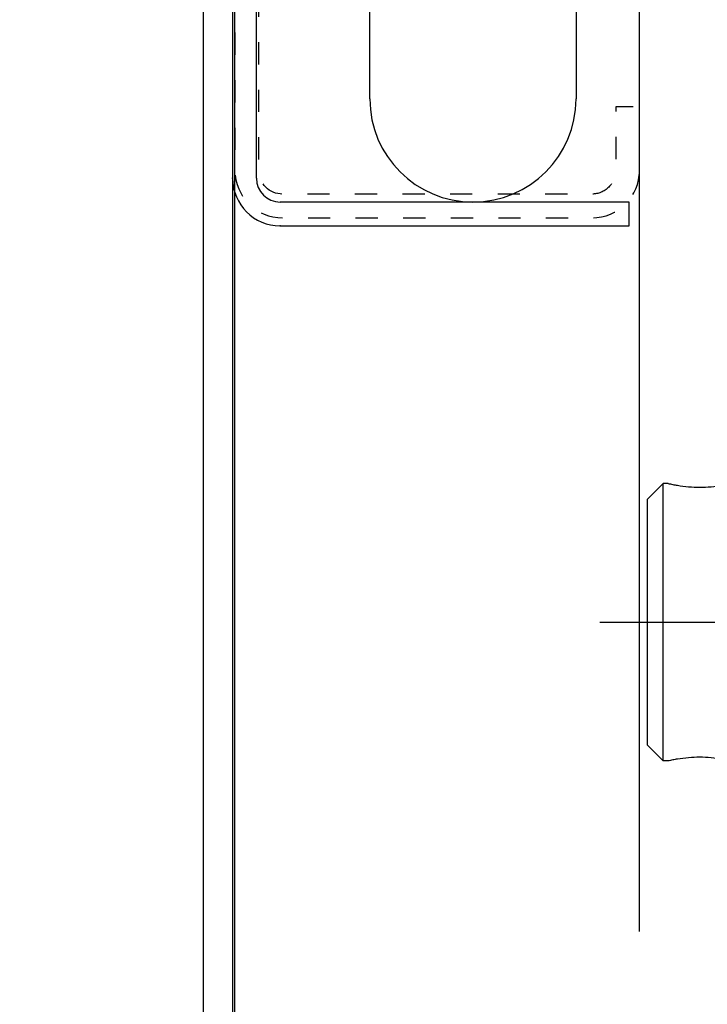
# Model space of a CAD drawing. Header units: millimetres. Extents: x 22865 to 60762, y -18816 to 15611.
# Tile 271 of 517: x 37379.66 to 37383.99, y 5357.5 to 5363.71. Entities that reach past the tile are written whole.
import ezdxf

# ---------------------------------------------------------------- set-up
doc = ezdxf.new("R2010")
doc.units = ezdxf.units.MM
doc.linetypes.add('CENTER_3', pattern=[22, 13, -3, 3, -3])
doc.linetypes.add('DASHED', pattern=[15, 7, -8])
for name, color, linetype in [('1', 7, 'Continuous'), ('bramy przemyslowe', 5, 'Continuous'), ('BRO0010102185_PBL3', 7, 'Continuous'), ('BRO0010102342_PBL4', 7, 'Continuous'), ('BRO0010102390_PBL0', 7, 'Continuous'), ('DIN_912-M8X20_PBL1', 7, 'Continuous'), ('WYMIARY', 6, 'Continuous')]:
    doc.layers.add(name, color=color, linetype=linetype)
doc.styles.add('1-100', font='simplex.shx', dxfattribs={"width": 0.8, "height": 15})
doc.dimstyles.new('1-100', dxfattribs={"dimscale": 0.5, "dimtxt": 100, "dimasz": 1, "dimexe": 0.18, "dimexo": 0.0625, "dimgap": 5, "dimtad": 1, "dimdec": 1, "dimzin": 0, "dimdsep": 46, "dimtxsty": '1-100', "dimblk1": 'K', "dimblk2": 'K', "dimsah": 1, "dimcen": 0.09, "dimse1": 1, "dimse2": 1, "dimadec": 0, "dimazin": 0, "dimtfac": 1, "dimtdec": 1, "dimtofl": 0, "dimtmove": 0, "dimatfit": 3, "dimldrblk": 'K', "dimfxl": 0, "dimtolj": 1, "dimtzin": 0, "dimarcsym": 0})

# ---------------------------------------------------------------- blocks, each defined once
blk = doc.blocks.new('K')
for p, q in [((0, -19.11411989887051), (0, 19.11411989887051)), ((-19.11411989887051, 0), (19.11411989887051, 0))]:
    blk.add_line(p, q)
blk.add_circle((0, 0), 2.016107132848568)
blk = doc.blocks.new('*D795')
at = {"layer": 'WYMIARY', "color": 0, "lineweight": -2}
blk.add_line((37389.71645047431, 5384.614779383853), (37738.71645047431, 5384.614779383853), dxfattribs=at)
at = {"layer": 'WYMIARY', "color": 0, "linetype": 'ByBlock', "lineweight": -2, "xscale": 0.5, "yscale": 0.5, "zscale": 0.5, "rotation": 180}
blk.add_blockref('K', (37389.21645047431, 5384.614779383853), dxfattribs=at)
at = {"layer": 'WYMIARY', "color": 0, "linetype": 'ByBlock', "lineweight": -2, "xscale": 0.5, "yscale": 0.5, "zscale": 0.5}
blk.add_blockref('K', (37739.21645047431, 5384.614779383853), dxfattribs=at)
at = {"layer": 'WYMIARY', "color": 0, "insert": (37535.6051721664, 5394.614779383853), "char_height": 15, "attachment_point": 5, "style": '1-100'}
blk.add_mtext('\\A1;350.0', dxfattribs=at)
blk = doc.blocks.new('AS001-Aufsetzstück', base_point=(8795.809777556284, 7791.250453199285))
at = {"layer": 'BRO0010102185_PBL3', "color": 2, "linetype": 'Continuous'}
for p, q in [((9043.19311511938, 6887.916285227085), (8984.19311511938, 6887.916285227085)), ((8986.409929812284, 6882.916285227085), (8986.409929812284, 6887.916285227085)), ((9043.19311511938, 6882.916285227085), (9043.19311511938, 6887.916285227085)), ((8975.19311511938, 6886.916285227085), (8980.19311511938, 6886.916285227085)), ((8975.19311511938, 6834.416285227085), (8975.19311511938, 6886.916285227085)), ((8980.19311511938, 6834.416285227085), (8980.19311511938, 6886.916285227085)), ((9043.19311511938, 6882.916285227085), (8984.19311511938, 6882.916285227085)), ((8975.19311511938, 6856.416285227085), (8980.19311511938, 6856.416285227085)), ((8980.19311511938, 6834.416285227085), (8975.19311511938, 6834.416285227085))]:
    blk.add_line(p, q, dxfattribs=at)
for radius, end in [(9, 117.2218212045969), (4, 180)]:
    blk.add_arc((8984.19311511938, 6878.916285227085), radius, 90, end, dxfattribs=at)
at = {"layer": 'BRO0010102342_PBL4', "color": 2, "linetype": 'Continuous'}
for p, q in [((8980.69311511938, 6863.916285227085), (8981.69311511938, 6863.916285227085)), ((8982.94311511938, 6863.916285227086), (8983.19311511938, 6863.916285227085)), ((8983.69311511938, 6863.416151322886), (8983.69311511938, 6852.184085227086)), ((8945.693115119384, 6857.666285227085), (8946.693115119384, 6858.666285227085)), ((8946.693115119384, 6841.166285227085), (8946.693115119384, 6858.666285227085)), ((8946.993115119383, 6858.666285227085), (8946.693115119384, 6858.666285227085)), ((8952.086892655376, 6858.666285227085), (8950.993115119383, 6858.666285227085)), ((8975.19311511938, 6858.666285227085), (8972.89264453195, 6858.666285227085)), ((8945.693115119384, 6842.166285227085), (8945.693115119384, 6857.666285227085)), ((8983.69311511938, 6842.948485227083), (8983.69311511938, 6838.916285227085)), ((8945.693115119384, 6842.166285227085), (8946.693115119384, 6841.166285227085)), ((8946.993115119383, 6841.166285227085), (8946.693115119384, 6841.166285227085)), ((8952.086892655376, 6841.166285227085), (8950.993115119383, 6841.166285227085)), ((8975.19311511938, 6841.166285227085), (8972.89264453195, 6841.166285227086)), ((8980.69311511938, 6838.416285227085), (8981.69311511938, 6838.416285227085)), ((8982.94311511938, 6838.416285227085), (8983.19311511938, 6838.416285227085))]:
    blk.add_line(p, q, dxfattribs=at)
at = {"layer": 'BRO0010102342_PBL4', "color": 2, "linetype": 'CENTER_3'}
blk.add_line((8942.693115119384, 6849.916285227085), (8986.69311511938, 6849.916285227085), dxfattribs=at)
at = {"layer": 'BRO0010102342_PBL4', "color": 2, "linetype": 'Continuous'}
for centre, start, end in [((8980.69311511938, 6863.416285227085), 90, 180), ((8983.19311511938, 6863.416285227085), 0, 90), ((8980.69311511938, 6838.916285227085), 180, 270), ((8983.19311511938, 6838.916285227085), 270, 0)]:
    blk.add_arc(centre, 0.5, start, end, dxfattribs=at)
for points in [[(8946.993115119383, 6858.666285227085), (8947.28499763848, 6858.604110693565), (8947.578917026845, 6858.551240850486), (8948.283621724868, 6858.46434177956), (8948.993080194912, 6858.434647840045), (8949.702555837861, 6858.464337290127), (8950.40727783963, 6858.551234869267), (8950.701215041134, 6858.604107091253), (8950.993115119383, 6858.666285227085)], [(8950.993115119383, 6841.166285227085), (8950.70121364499, 6841.228463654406), (8950.407275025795, 6841.281336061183), (8949.702550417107, 6841.368233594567), (8948.993072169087, 6841.397922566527), (8948.283615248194, 6841.368228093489), (8947.578912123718, 6841.281328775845), (8947.284995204, 6841.228459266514), (8946.993115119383, 6841.166285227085)]]:
    blk.add_spline(points, degree=3, dxfattribs=at)
at = {"layer": 'BRO0010102390_PBL0', "color": 2, "linetype": 'CENTER_3'}
blk.add_line((8975.19311511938, 6886.416285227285), (8975.19311511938, 6867.416285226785), dxfattribs=at)
at = {"layer": 'BRO0010102390_PBL0', "color": 2, "linetype": 'Continuous'}
for p, q in [((8964.586892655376, 6883.416285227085), (8974.893115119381, 6883.416285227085)), ((8974.893115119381, 6883.416285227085), (8974.893115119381, 6870.416285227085)), ((8974.89311512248, 6883.416285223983), (8975.193115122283, 6883.116285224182)), ((8974.89311512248, 6870.416285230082), (8975.193115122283, 6870.716285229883)), ((8972.807920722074, 6870.416285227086), (8974.893115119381, 6870.416285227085))]:
    blk.add_line(p, q, dxfattribs=at)
at = {"layer": 'DIN_912-M8X20_PBL1', "color": 2, "linetype": 'Continuous'}
for p, q in [((8953.193115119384, 6882.616285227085), (8953.993115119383, 6883.416285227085)), ((8953.993115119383, 6883.416285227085), (8953.993115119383, 6870.416285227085)), ((8953.993115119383, 6883.416285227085), (8964.586892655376, 6883.416285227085)), ((8953.193115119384, 6882.616285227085), (8953.193115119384, 6871.216285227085)), ((8980.56811511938, 6880.606211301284), (8980.56811511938, 6872.916285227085)), ((8981.19311511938, 6880.291285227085), (8980.671548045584, 6880.812852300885)), ((8981.19311511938, 6880.291285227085), (8980.438631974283, 6880.291285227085)), ((8981.19311511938, 6880.291285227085), (8981.19311511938, 6873.541285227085)), ((8981.19311511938, 6873.541285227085), (8980.19311511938, 6873.541285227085)), ((8981.19311511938, 6873.541285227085), (8980.56811511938, 6872.916285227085)), ((8980.19311511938, 6872.916285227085), (8980.56811511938, 6872.916285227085)), ((8953.193115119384, 6871.216285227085), (8953.993115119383, 6870.416285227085)), ((8953.993115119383, 6870.416285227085), (8954.472087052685, 6870.416285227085))]:
    blk.add_line(p, q, dxfattribs=at)
blk = doc.blocks.new('SP093-Laufschienenprofil', base_point=(5628.057551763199, 5651.550566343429))
at = {"color": 2, "linetype": 'Continuous'}
for p, q in [((6004.056415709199, 4757.693302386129), (6001.056415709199, 4757.693302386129)), ((6001.056415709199, 4756.193302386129), (6004.056415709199, 4756.193302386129)), ((5994.434308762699, 4753.714339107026), (5988.551361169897, 4742.650123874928)), ((6014.037240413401, 4747.397509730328), (6010.678522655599, 4753.714339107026)), ((5989.875782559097, 4741.945916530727), (5995.758730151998, 4753.010131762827)), ((6009.354101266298, 4753.010131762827), (6012.712819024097, 4746.693302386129)), ((6012.712819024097, 4746.693302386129), (6014.037240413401, 4747.397509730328)), ((5987.556415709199, 4738.659615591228), (5987.556415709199, 4708.693302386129)), ((5989.056415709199, 4708.693302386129), (5989.056415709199, 4738.659615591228)), ((6012.556415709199, 4707.193302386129), (5990.556415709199, 4707.193302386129)), ((6012.556415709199, 4705.693302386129), (6012.556415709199, 4707.193302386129)), ((5990.556415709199, 4705.693302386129), (6012.556415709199, 4705.693302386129))]:
    blk.add_line(p, q, dxfattribs=at)
for centre, radius, start, end in [((6001.056415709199, 4750.193302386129), 7.5, 90, 152.0000000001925), ((6004.056415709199, 4750.193302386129), 7.499999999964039, 28.0000000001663, 90), ((6001.056415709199, 4750.193302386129), 6, 90, 152.0000000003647), ((6004.056415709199, 4750.193302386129), 5.999999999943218, 28.00000000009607, 90), ((5996.056415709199, 4738.659615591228), 8.500000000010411, 151.9999999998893, 180), ((5996.056415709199, 4738.659615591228), 7.000000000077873, 152.0000000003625, 180), ((5990.556415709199, 4708.693302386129), 3, 180, 270), ((5990.556415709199, 4708.693302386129), 1.5, 180, 270)]:
    blk.add_arc(centre, radius, start, end, dxfattribs=at)
at = {"color": 2}
for p in [(5987.556415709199, 4708.693302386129), (5990.556415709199, 4705.693302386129)]:
    blk.add_point(p, dxfattribs=at)
blk = doc.blocks.new('Zarge-135', base_point=(5874.240130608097, 5619.23456912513))
at = {"color": 2, "linetype": 'Continuous'}
for p, q in [((5985.706415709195, 4752.19330238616), (5985.706415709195, 4645.69330238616)), ((5987.556415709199, 4752.19330238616), (5987.556415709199, 4646.19330238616))]:
    blk.add_line(p, q, dxfattribs=at)
blk = doc.blocks.new('Zargenquerschnitt_IND60', base_point=(5674.718100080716, 5506.595076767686))
for name, p in [('SP093-Laufschienenprofil', (6340.257551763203, 5748.150566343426)), ('Zarge-135', (6586.440130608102, 5715.834569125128))]:
    blk.add_blockref(name, p)
blk = doc.blocks.new('Laufrolle', base_point=(7543.918858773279, 4508.193302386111))
at = {"layer": '1', "color": 2, "linetype": 'Continuous'}
for p, q in [((5996.20641570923, 4713.693302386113), (5996.20641570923, 4730.693302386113)), ((6009.206415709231, 4722.201661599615), (6009.206415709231, 4713.693302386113))]:
    blk.add_line(p, q, dxfattribs=at)
for radius, start, end in [(6.500000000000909, 180, 270), (6.5, 270, 0)]:
    blk.add_arc((6002.706415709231, 4713.693302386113), radius, start, end, dxfattribs=at)
blk = doc.blocks.new('feste-Laufrolle', base_point=(7466.729115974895, 4427.190187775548))
at = {"layer": '1'}
blk.add_blockref('Laufrolle', (7543.918858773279, 4508.193302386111), dxfattribs=at)
blk = doc.blocks.new('Detail_Rampenausschnitt', base_point=(18997.39142404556, -19042.09075294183))
for name, p in [('Zargenquerschnitt_IND60', (13006.61711237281, -19530.65196550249)), ('AS001-Aufsetzstück', (13907.92209043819, -19318.61957191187))]:
    blk.add_blockref(name, p)
at = {"layer": '1'}
blk.add_blockref('feste-Laufrolle', (15510.82812826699, -20513.45685449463), dxfattribs=at)
blk = doc.blocks.new('brama przekroj poziomy')
blk.add_blockref('Detail_Rampenausschnitt', (6616.968320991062, 2137.871402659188))

msp = doc.modelspace()

# ---------------------------------------------------------------- linework, layer by layer
at = {"layer": 'bramy przemyslowe', "color": 5, "linetype": 'DASHED'}
for p, q in [((37381.01645047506, 5357.957719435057), (37381.01645047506, 5824.057719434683)), ((37383.56645047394, 5357.957719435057), (37383.56645047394, 5824.057719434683))]:
    msp.add_line(p, q, dxfattribs=at)
at = {"layer": 'bramy przemyslowe', "color": 5, "linetype": 'DASHED', "ltscale": 0.02, "flags": 128}
msp.add_lwpolyline([(37382.51645047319, 5367.507719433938), (37382.66645047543, 5367.507719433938, -0.2773245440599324), (37383.19621903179, 5367.189402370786), (37383.53209080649, 5366.557719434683), (37383.66453294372, 5366.628140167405), (37383.32866116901, 5367.259823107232, 0.2773245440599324), (37382.66645047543, 5367.657719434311), (37382.36645047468, 5367.657719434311, 0.2769839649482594), (37381.70468576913, 5367.260660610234), (37381.11645047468, 5366.157719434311, 0.1231056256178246), (37381.01645047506, 5365.757719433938), (37381.01645047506, 5362.757719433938, 0.414213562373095), (37381.3164504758, 5362.457719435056), (37383.26642747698, 5362.457719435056, 0.4142135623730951), (37383.56642747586, 5362.757719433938), (37383.56642747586, 5363.157719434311), (37383.41642747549, 5363.157719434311), (37383.41642747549, 5362.757719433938, -0.414213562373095), (37383.26642747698, 5362.607719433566), (37381.3164504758, 5362.607719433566, -0.414213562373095), (37381.16645047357, 5362.757719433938), (37381.16645047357, 5365.757719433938, -0.1231056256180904), (37381.24880341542, 5366.087131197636), (37381.83703870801, 5367.190072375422, -0.2769839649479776), (37382.36645047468, 5367.507719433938)], format="xyb", close=True, dxfattribs=at)
at = {"layer": 'bramy przemyslowe', "color": 5, "flags": 128}
msp.add_lwpolyline([(37380.81645047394, 5356.407719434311, 0.414213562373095), (37381.16645047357, 5356.057719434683), (37388.86645047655, 5356.057719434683, 0.414213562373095), (37389.21645047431, 5356.407719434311), (37389.21645047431, 5358.057719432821), (37389.01645047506, 5358.057719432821), (37389.01645047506, 5356.407719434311, -0.414213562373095), (37388.86645047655, 5356.257719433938), (37381.16645047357, 5356.257719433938, -0.414213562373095), (37381.01645047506, 5356.407719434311), (37381.01645047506, 5367.057719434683), (37380.81645047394, 5367.057719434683)], format="xyb", close=True, dxfattribs=at)

# ---------------------------------------------------------------- block references
at = {"xscale": 0.1, "yscale": 0.1, "zscale": 0.1}
msp.add_blockref('brama przekroj poziomy', (37215.87821797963, 5267.906877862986), dxfattribs=at)

# ---------------------------------------------------------------- dimensions: what is measured, and where the dimension line sits
at = {"layer": 'WYMIARY'}
dim = msp.add_linear_dim(base=(37739.21645047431, 5384.614779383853), p1=(37389.21645047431, 5344.659447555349), p2=(37739.21645047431, 5344.659447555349), dimstyle='1-100', override={"dimtxsty": '1-100', "dimldrblk": 'K'}, dxfattribs=at)
dim.commit()
dim.dimension.update_dxf_attribs({"geometry": '*D795', "text_midpoint": (37535.6051721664, 5384.614779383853), "dimtype": 160})

doc.saveas('drawing.dxf')
